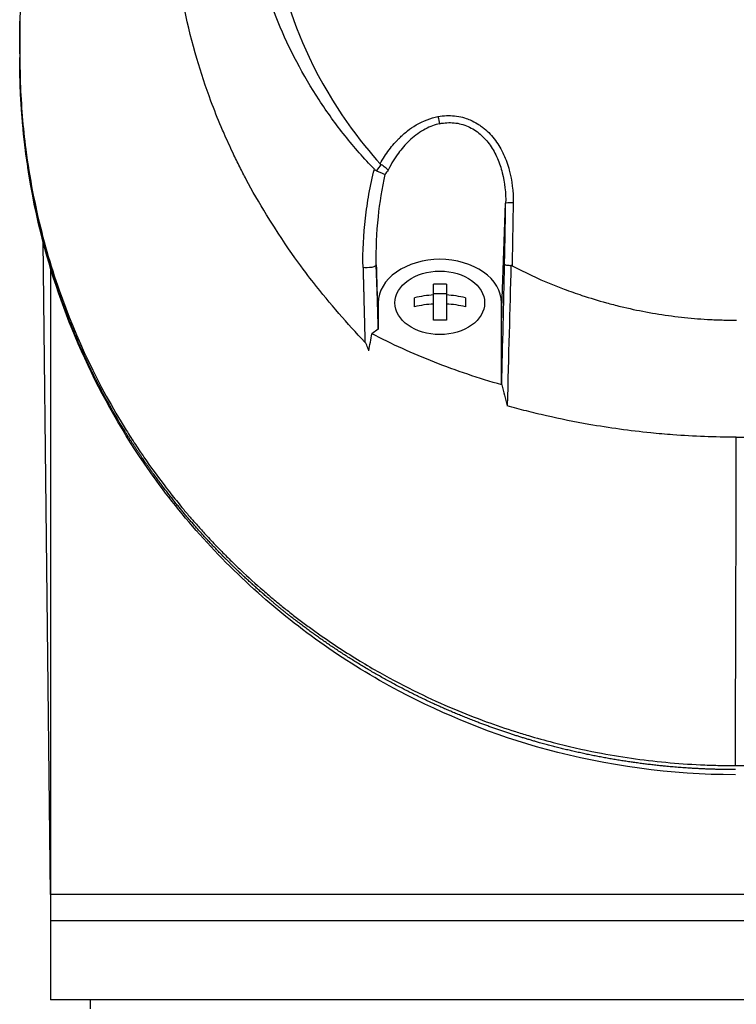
# Model space of a CAD drawing. Header units: millimetres. Extents: x 0 to 4378, y 0 to 2376.
# Tile 297 of 340: x 2174 to 2215, y 1534 to 1590. Entities that reach past the tile are written whole.
import ezdxf

# ---------------------------------------------------------------- set-up
doc = ezdxf.new("R2010")
doc.units = ezdxf.units.MM
doc.header["$LTSCALE"] = 0.2

# ---------------------------------------------------------------- blocks, each defined once
blk = doc.blocks.new('A$C547ff27e')
for p, q in [((-40.743, 987.295), (-40.743, 987.134)), ((-40.743, 987.248), (-40.743, 987.087)), ((-40.731, 986.774), (-40.731, 986.935)), ((-40.744, 985.46), (-40.744, 985.299)), ((-40.731, 985.224), (-40.731, 985.226)), ((-40.704, 983.604), (-40.704, 983.603)), ((-18.522, 981.252), (-18.522, 981.253)), ((-17.699, 981.22), (-17.699, 981.22)), ((-18.388, 980.749), (-18.388, 980.749)), ((-20.031, 978.335), (-20.031, 978.335)), ((-13.356, 970.495), (-13.115, 977.008)), ((-21.168, 975.353), (-21.168, 975.354)), ((-39.421, 974.845), (-39.006, 937.7)), ((-20.473, 974.066), (-20.473, 974.066)), ((-39, 973.424), (-39, 973.424)), ((-39, 973.35), (-39, 931.7)), ((-20.356, 970.496), (-20.468, 973.498)), ((-17.211, 970.35), (-17.211, 972.401)), ((-16.486, 972.401), (-16.486, 970.35)), ((-18.298, 971.119), (-18.298, 971.632)), ((-17.211, 971.874), (-16.486, 971.874)), ((-15.398, 971.632), (-15.398, 971.119)), ((-13.356, 971.344), (-13.356, 970.495)), ((-13.356, 966.711), (-13.356, 971.344)), ((-13.356, 966.711), (-13.356, 970.495)), ((-20.356, 969.855), (-20.726, 969.59)), ((-13.33, 966.681), (-13.356, 966.711)), ((-13.027, 965.487), (-13.027, 965.488)), ((39.006, 937.7), (-39.006, 937.7)), ((39, 936.2), (-39, 936.2)), ((39, 931.7), (-39, 931.7)), ((-36.713, 931.2), (-36.721, 931.7))]:
    blk.add_line(p, q)
for radius, start, end in [(18.192, 195.595, 195.5959), (24.151, 208.5627, 208.5658), (24.151, 212.0736, 212.0738)]:
    blk.add_arc((0, 986.2), radius, start, end)
for centre, major_axis, ratio, start_param, end_param in [((-39.743, 986.814), (-1, 0), 0.707104, 6.126132, 6.283296), ((-39.737, 984.651), (-1, -0.019), 0.707481, 6.145811, 6.270019), ((-16.864, 981.878), (-0.093, 0.491), 0.171988, 1.413102, 2.313926), ((-17.731, 976.978), (1.063, 3.535), 0.885629, 1.174245, 1.292795), ((-16.572, 976.637), (-3.863, 0.902), 0.946364, 5.882461, 5.960877), ((-12.615, 976.998), (-0.5, 0.009), 0.072109, 4.863089, 6.264635), ((-16.89, 982.662), (4.332, 194.896), 0.020112, 4.630787, 4.66595), ((-16.848, 969.385), (-4.281, 0), 0.707107, 4.627603, 4.797175), ((-16.848, 968.616), (-4.505, 0), 0.707107, 4.792943, 5.040089), ((-16.848, 968.616), (-4.505, 0), 0.707107, 4.384689, 4.631835), ((-16.848, 968.103), (4.505, 0), 0.707107, 1.65135, 1.898497), ((-16.848, 968.103), (4.505, 0), 0.707107, 1.243096, 1.490243), ((-16.848, 967.334), (4.281, 0), 0.707107, 1.486011, 1.655582), ((-249.527, 850.429), (-189.863, -272.948), 0.495892, 2.324686, 2.328383), ((-32.848, 962.791), (-0.826, -0.564), 0.63566, 5.872724, 6.283191)]:
    blk.add_ellipse(centre, major_axis=major_axis, ratio=ratio, start_param=start_param, end_param=end_param)
blk.add_ellipse((-16.859, 971.344), major_axis=(2.55, 0), ratio=0.707097)
for points, knots in [([(-21.116, 969.112), (-21.626, 969.646), (-22.095, 970.163), (-23.074, 971.297), (-23.575, 971.896), (-24.501, 973.079), (-25.497, 974.391), (-27.14, 977.052), (-27.524, 977.712), (-27.992, 978.601), (-28.114, 978.841), (-28.356, 979.326), (-28.486, 979.591), (-28.785, 980.218), (-28.96, 980.598), (-29.179, 981.1), (-29.235, 981.229), (-29.489, 981.831), (-29.685, 982.324), (-30.166, 983.613), (-30.435, 984.419), (-31.714, 988.8), (-32.401, 993.246), (-31.75, 998.537), (-31.715, 998.794), (-31.638, 999.324), (-31.596, 999.588), (-31.509, 1000.101), (-31.463, 1000.354), (-31.22, 1001.611), (-30.976, 1002.602), (-30.536, 1004.074), (-30.376, 1004.563), (-29.508, 1007.015), (-28.615, 1008.914), (-27.265, 1011.162), (-26.987, 1011.599), (-24.346, 1015.545), (-21.31, 1018.558), (-15.568, 1022.401), (-13.191, 1023.614), (-9.442, 1025.005), (-8.166, 1025.393), (-5.586, 1026.017), (-4.261, 1026.255), (-2.933, 1026.4)], [0, 0, 0, 0, 0.224226, 0.224226, 0.438481, 0.438481, 0.643813, 0.643813, 0.718212, 0.718212, 0.74576, 0.74576, 0.776284, 0.776284, 0.820204, 0.820204, 0.834927, 0.834927, 0.896521, 0.896521, 0.995652, 0.995652, 1.428405, 1.428405, 1.450296, 1.450296, 1.471663, 1.471663, 1.492327, 1.492327, 1.574835, 1.574835, 1.616316, 1.616316, 1.784634, 1.784634, 1.826029, 1.826029, 2.164003, 2.164003, 2.373598, 2.373598, 2.479923, 2.479923, 2.586935, 2.586935, 2.586935, 2.586935]), ([(-13.381, 1025.246), (-13.998, 1025.034), (-14.607, 1024.809), (-15.869, 1024.308), (-16.518, 1024.03), (-17.882, 1023.406), (-18.593, 1023.054), (-21.136, 1021.706), (-22.859, 1020.609), (-24.878, 1019.112), (-25.292, 1018.793), (-26.628, 1017.719), (-27.511, 1016.942), (-29.245, 1015.282), (-30.089, 1014.394), (-31.29, 1013.013), (-31.686, 1012.535), (-32.465, 1011.552), (-32.847, 1011.045), (-33.595, 1010.003), (-33.96, 1009.466), (-35.055, 1007.774), (-35.73, 1006.599), (-36.656, 1004.789), (-36.956, 1004.164), (-37.531, 1002.878), (-37.806, 1002.218), (-38.327, 1000.864), (-38.572, 1000.169), (-38.912, 999.116), (-39.021, 998.759), (-39.344, 997.656), (-39.539, 996.907), (-40.087, 994.527), (-40.357, 992.884), (-40.566, 990.837), (-40.6, 990.435), (-40.668, 989.496), (-40.695, 988.958), (-40.722, 988.066), (-40.728, 987.74), (-40.73, 987.306), (-40.731, 987.243), (-40.731, 987.104), (-40.731, 987.032), (-40.731, 986.707), (-40.73, 986.512), (-40.73, 986.159), (-40.73, 986.063), (-40.731, 985.777), (-40.731, 985.631), (-40.731, 985.322), (-40.731, 985.17), (-40.73, 984.917), (-40.729, 984.816), (-40.727, 984.626), (-40.725, 984.545), (-40.722, 984.348), (-40.719, 984.241), (-40.714, 984.043), (-40.711, 983.953), (-40.665, 982.598), (-40.562, 981.333), (-40.293, 979.265), (-40.163, 978.46), (-39.86, 976.891), (-39.689, 976.125), (-39.401, 974.994), (-39.302, 974.627), (-38.987, 973.526), (-38.756, 972.795), (-37.548, 969.334), (-36.282, 966.663), (-34.603, 963.966), (-34.516, 963.829), (-34.342, 963.556), (-34.254, 963.42), (-34.076, 963.15), (-33.986, 963.015), (-33.824, 962.774), (-33.751, 962.667), (-33.302, 962.016), (-32.907, 961.474), (-32.383, 960.79), (-32.266, 960.639), (-32.046, 960.359), (-31.942, 960.229), (-31.733, 959.969), (-31.627, 959.839), (-31.383, 959.544), (-31.245, 959.38), (-30.972, 959.06), (-30.838, 958.905), (-30.548, 958.576), (-30.393, 958.404), (-30.163, 958.153), (-30.091, 958.075), (-29.914, 957.885), (-29.808, 957.773), (-29.578, 957.532), (-29.453, 957.402), (-29.144, 957.087), (-28.959, 956.902), (-28.573, 956.522), (-28.372, 956.328), (-27.754, 955.744), (-27.329, 955.359), (-26.789, 954.891), (-26.686, 954.802), (-26.417, 954.574), (-26.251, 954.435), (-25.903, 954.149), (-25.722, 954.003), (-25.343, 953.703), (-25.145, 953.548), (-24.745, 953.243), (-24.544, 953.093), (-24.145, 952.8), (-23.948, 952.658), (-23.359, 952.242), (-22.962, 951.972), (-22.177, 951.458), (-21.79, 951.213), (-21.026, 950.749), (-20.65, 950.529), (-19.559, 949.913), (-18.828, 949.529), (-17.418, 948.843), (-16.743, 948.536), (-15.452, 947.992), (-14.839, 947.751), (-13.67, 947.325), (-13.119, 947.136), (-12.315, 946.881), (-12.069, 946.805), (-11.358, 946.594), (-10.889, 946.464), (-9.588, 946.127), (-8.749, 945.938), (-6.621, 945.528), (-5.325, 945.341), (-3.358, 945.153), (-2.7, 945.106), (-1.711, 945.059), (-1.378, 945.048), (-0.715, 945.032), (-0.388, 945.029), (-0.057, 945.029)], [-18.65667, -18.65667, -18.65667, -18.65667, -18.308332, -18.308332, -17.924512, -17.924512, -17.485993, -17.485993, -16.316696, -16.316696, -16.006668, -16.006668, -15.296307, -15.296307, -14.534305, -14.534305, -14.139555, -14.139555, -13.730091, -13.730091, -13.30546, -13.30546, -12.401825, -12.401825, -11.929878, -11.929878, -11.437802, -11.437802, -10.9252, -10.9252, -10.663362, -10.663362, -10.117833, -10.117833, -8.934625, -8.934625, -8.645977, -8.645977, -8.260408, -8.260408, -8.006475, -8.006475, -7.961161, -7.961161, -7.91407, -7.91407, -7.778509, -7.778509, -7.724161, -7.724161, -7.666804, -7.666804, -7.602838, -7.602838, -7.565627, -7.565627, -7.532521, -7.532521, -7.488032, -7.488032, -7.450837, -7.450837, -6.924212, -6.924212, -6.587553, -6.587553, -6.265466, -6.265466, -6.109966, -6.109966, -5.79866, -5.79866, -4.627003, -4.627003, -4.564096, -4.564096, -4.501625, -4.501625, -4.439084, -4.439084, -4.389917, -4.389917, -4.135415, -4.135415, -4.06302, -4.06302, -4.00074, -4.00074, -3.938004, -3.938004, -3.858125, -3.858125, -3.782258, -3.782258, -3.697501, -3.697501, -3.658476, -3.658476, -3.601749, -3.601749, -3.53559, -3.53559, -3.439968, -3.439968, -3.337887, -3.337887, -3.131131, -3.131131, -3.082568, -3.082568, -3.005474, -3.005474, -2.922888, -2.922888, -2.834293, -2.834293, -2.74619, -2.74619, -2.661641, -2.661641, -2.496608, -2.496608, -2.34096, -2.34096, -2.194458, -2.194458, -1.921626, -1.921626, -1.681164, -1.681164, -1.470918, -1.470918, -1.287493, -1.287493, -1.207074, -1.207074, -1.056347, -1.056347, -0.792008, -0.792008, -0.395398, -0.395398, -0.197631, -0.197631, -0.099394, -0.099394, 0, 0, 0, 0]), ([(-20.581, 978.945), (-21.167, 979.551), (-21.725, 980.188), (-22.772, 981.502), (-23.264, 982.183), (-24.638, 984.287), (-25.419, 985.771), (-26.472, 988.335), (-26.828, 989.385), (-27.191, 990.74), (-27.262, 991.029), (-27.361, 991.457), (-27.394, 991.604), (-27.576, 992.458), (-27.694, 993.169), (-27.831, 994.257), (-27.872, 994.645), (-27.936, 995.456), (-27.959, 995.872), (-27.985, 996.717), (-27.987, 997.149), (-27.97, 998.018), (-27.95, 998.453), (-27.889, 999.316), (-27.847, 999.746), (-27.58, 1001.92), (-27.185, 1003.628), (-26.486, 1005.68), (-26.342, 1006.072), (-25.869, 1007.268), (-25.508, 1008.061), (-24.707, 1009.613), (-24.265, 1010.373), (-23.549, 1011.475), (-23.304, 1011.832), (-22.797, 1012.535), (-22.535, 1012.879), (-21.999, 1013.551), (-21.72, 1013.884), (-21.147, 1014.536), (-20.844, 1014.862), (-20.405, 1015.316), (-20.262, 1015.46), (-17.851, 1017.839), (-15.19, 1019.683), (-11.896, 1021.221), (-11.527, 1021.384), (-10.501, 1021.812), (-9.837, 1022.06), (-8.16, 1022.619), (-7.133, 1022.9), (-5.569, 1023.236), (-5.045, 1023.334), (-3.992, 1023.5), (-3.464, 1023.569), (-2.933, 1023.623)], [0.00002, 0.00002, 0.00002, 0.00002, 0.259158, 0.259158, 0.518708, 0.518708, 1.038075, 1.038075, 1.384705, 1.384705, 1.477831, 1.477831, 1.526561, 1.526561, 1.759973, 1.759973, 1.890971, 1.890971, 2.029156, 2.029156, 2.171186, 2.171186, 2.316283, 2.316283, 2.460898, 2.460898, 3.049329, 3.049329, 3.189055, 3.189055, 3.478614, 3.478614, 3.769885, 3.769885, 3.913253, 3.913253, 4.056001, 4.056001, 4.19686, 4.19686, 4.341119, 4.341119, 4.411312, 4.411312, 5.498875, 5.498875, 5.634552, 5.634552, 5.872375, 5.872375, 6.229939, 6.229939, 6.408513, 6.408513, 6.587137, 6.587137, 6.587137, 6.587137]), ([(0.009, 1021.202), (-1.128, 1021.202), (-2.276, 1021.115), (-4.534, 1020.814), (-5.688, 1020.588), (-8.127, 1019.953), (-9.404, 1019.522), (-13.452, 1017.824), (-16.034, 1016.205), (-20.77, 1011.977), (-22.793, 1009.317), (-25.516, 1003.711), (-26.47, 1000.541), (-26.709, 995.347), (-26.63, 993.758), (-26.035, 989.818), (-25.328, 987.51), (-22.925, 982.437), (-21.315, 980.44), (-20.252, 979.248)], [-3.557548, -3.557548, -3.557548, -3.557548, -3.349945, -3.349945, -3.131371, -3.131371, -2.88131, -2.88131, -2.314192, -2.314192, -1.681115, -1.681115, -1.111984, -1.111984, -0.864569, -0.864569, -0.492008, -0.492008, -0.000015, -0.000015, -0.000015, -0.000015]), ([(-40.743, 987.248), (-40.743, 987.284), (-40.739, 987.321), (-40.73, 987.359), (-40.73, 987.359), (-40.73, 987.359), (-40.73, 987.36)], [0, 0, 0, 0, 0.125, 0.125, 0.125, 0.1261622, 0.1261622, 0.1261622, 0.1261622]), ([(-40.743, 986.986), (-40.743, 987.005), (-40.743, 987.024), (-40.743, 987.043), (-40.743, 987.058), (-40.743, 987.073), (-40.743, 987.087)], [0.7683, 0.7683, 0.7683, 0.7683, 0.8996816, 0.8996816, 0.8996816, 1, 1, 1, 1]), ([(-40.743, 985.939), (-40.743, 985.941), (-40.743, 985.943), (-40.743, 986.088), (-40.743, 986.231), (-40.743, 986.407), (-40.743, 986.439), (-40.743, 986.472)], [0.3284702, 0.3284702, 0.3284702, 0.3284702, 0.3329838, 0.3329838, 0.6621397, 0.6621397, 0.7379239, 0.7379239, 0.7379239, 0.7379239]), ([(-40.731, 986.07), (-40.731, 986.077), (-40.731, 986.085), (-40.731, 986.093), (-40.731, 986.112), (-40.731, 986.131), (-40.731, 986.151)], [0.48686638, 0.48686638, 0.48686638, 0.48686638, 0.499983, 0.499983, 0.499983, 0.533528, 0.533528, 0.533528, 0.533528]), ([(-40.744, 985.46), (-40.744, 985.332), (-40.743, 985.204), (-40.742, 985.076), (-40.742, 984.931), (-40.74, 984.787), (-40.737, 984.642)], [0.0576016, 0.0576016, 0.0576016, 0.0576016, 0.5016036, 0.5016036, 0.5016036, 1, 1, 1, 1]), ([(-40.725, 984.355), (-40.727, 984.5), (-40.729, 984.645), (-40.731, 984.935), (-40.731, 985.08), (-40.731, 985.224)], [0.000007, 0.000007, 0.000007, 0.000007, 0.4987592, 0.4987592, 1, 1, 1, 1]), ([(-0.057, 945.029), (3.152, 945.031), (6.318, 945.381), (12.4, 946.785), (15.238, 947.801), (20.492, 950.322), (22.9, 951.827), (27.174, 955.108), (29.084, 956.908), (34.125, 962.652), (36.565, 966.874), (39.821, 975.564), (40.654, 980.064), (40.725, 984.579)], [0, 0, 0, 0, 0.125, 0.125, 0.25, 0.25, 0.375, 0.375, 0.5, 0.5, 0.75, 0.75, 1, 1, 1, 1]), ([(-33.674, 962.227), (-36.481, 966.332), (-38.41, 970.78), (-40.276, 978.267), (-40.671, 981.311), (-40.725, 984.346)], [0.000003, 0.000003, 0.000003, 0.000003, 1.913117, 1.913117, 3.184666, 3.184666, 3.184666, 3.184666]), ([(-20.252, 979.248), (-20.095, 979.538), (-19.924, 979.805), (-19.74, 980.05), (-19.648, 980.172), (-19.554, 980.289), (-19.456, 980.401), (-19.408, 980.457), (-19.358, 980.511), (-19.308, 980.564), (-19.258, 980.617), (-19.233, 980.644), (-19.156, 980.719), (-19.086, 980.788), (-19.015, 980.855), (-18.943, 980.918), (-18.859, 980.992), (-18.773, 981.063), (-18.687, 981.129), (-18.528, 981.252), (-18.407, 981.338), (-18.201, 981.46), (-17.789, 981.704), (-17.373, 981.861), (-16.962, 981.939)], [0, 0, 0, 0, 0.25, 0.25, 0.25, 0.375, 0.375, 0.375, 0.4375, 0.4375, 0.4375, 0.5, 0.5, 0.5, 0.557564, 0.557564, 0.557564, 0.625, 0.625, 0.625, 0.75, 0.75, 0.75, 1, 1, 1, 1]), ([(-16.962, 981.939), (-16.637, 982.001), (-16.312, 982.009), (-16.031, 981.979), (-15.858, 981.961), (-15.7, 981.929), (-15.571, 981.895), (-15.527, 981.883), (-15.486, 981.872), (-15.449, 981.86), (-15.344, 981.828), (-15.237, 981.789), (-15.133, 981.745), (-14.987, 981.682), (-14.846, 981.608), (-14.722, 981.532), (-14.658, 981.494), (-14.599, 981.454), (-14.545, 981.417), (-14.475, 981.367), (-14.406, 981.315), (-14.341, 981.261), (-14.095, 981.06), (-13.883, 980.829), (-13.702, 980.583), (-13.608, 980.456), (-13.524, 980.327), (-13.449, 980.198), (-13.37, 980.063), (-13.297, 979.922), (-13.23, 979.776), (-13.102, 979.498), (-12.994, 979.198), (-12.912, 978.892), (-12.752, 978.3), (-12.679, 977.677), (-12.69, 977.035)], [0, 0, 0, 0, 0.068487, 0.068487, 0.068487, 0.110613, 0.110613, 0.110613, 0.125, 0.125, 0.125, 0.165111, 0.165111, 0.165111, 0.221432, 0.221432, 0.221432, 0.25, 0.25, 0.25, 0.287562, 0.287562, 0.287562, 0.427692, 0.427692, 0.427692, 0.5, 0.5, 0.5, 0.5757, 0.5757, 0.5757, 0.720411, 0.720411, 0.720411, 1, 1, 1, 1]), ([(-16.863, 981.534), (-17.135, 981.475), (-17.413, 981.373), (-17.689, 981.226), (-17.966, 981.078), (-18.263, 980.866), (-18.508, 980.645), (-18.539, 980.617), (-18.572, 980.587), (-18.604, 980.556), (-18.823, 980.348), (-19.05, 980.085), (-19.215, 979.86), (-19.405, 979.603), (-19.607, 979.283), (-19.796, 978.894)], [0, 0, 0, 0, 0.25, 0.25, 0.25, 0.5, 0.5, 0.5, 0.532422, 0.532422, 0.532422, 0.75, 0.75, 0.75, 1, 1, 1, 1]), ([(-16.863, 981.534), (-16.591, 981.592), (-16.317, 981.609), (-15.91, 981.569), (-15.773, 981.544), (-15.508, 981.474), (-15.38, 981.429), (-15.13, 981.319), (-15.009, 981.254), (-14.776, 981.106), (-14.663, 981.022), (-14.347, 980.752), (-14.162, 980.542), (-13.836, 980.075), (-13.7, 979.825), (-13.471, 979.298), (-13.378, 979.02), (-13.165, 978.176), (-13.104, 977.598), (-13.115, 977.008)], [0, 0, 0, 0, 0.125, 0.125, 0.1875, 0.1875, 0.25, 0.25, 0.3125, 0.3125, 0.375, 0.375, 0.5, 0.5, 0.625, 0.625, 0.75, 0.75, 1, 1, 1, 1]), ([(-21.224, 973.354), (-21.248, 974.298), (-21.199, 975.209), (-21.062, 976.391), (-21.031, 976.623), (-20.964, 977.08), (-20.932, 977.276), (-20.797, 978.022), (-20.695, 978.494), (-20.581, 978.945)], [0, 0, 0, 0, 0.5, 0.5, 0.625, 0.625, 0.75, 0.75, 0.9999843, 0.9999843, 0.9999843, 0.9999843]), ([(-20.581, 978.945), (-20.563, 978.925), (-20.542, 978.908), (-20.498, 978.877), (-20.475, 978.863), (-20.449, 978.853)], [-0.0164291, -0.0164291, -0.0164291, -0.0164291, -0.00823051, -0.00823051, -0.00000316, -0.00000316, -0.00000316, -0.00000316]), ([(-20.449, 978.853), (-20.28, 978.78), (-20.066, 978.688), (-19.979, 978.655), (-19.974, 978.653), (-19.97, 978.652), (-19.966, 978.65)], [0.0000019, 0.0000019, 0.0000019, 0.0000019, 0.9489065, 0.9489065, 0.9489065, 1, 1, 1, 1]), ([(-20.207, 979.211), (-20.215, 979.217), (-20.223, 979.222), (-20.239, 979.234), (-20.246, 979.241), (-20.252, 979.248)], [0.000074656, 0.000074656, 0.000074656, 0.000074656, 0.002992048, 0.002992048, 0.005998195, 0.005998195, 0.005998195, 0.005998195]), ([(-19.796, 978.894), (-19.797, 978.893), (-19.797, 978.894), (-19.797, 978.894), (-19.797, 978.894), (-19.798, 978.898), (-19.813, 978.917), (-19.879, 978.979), (-19.917, 979.01), (-19.998, 979.07), (-20.039, 979.099), (-20.122, 979.158), (-20.165, 979.186), (-20.207, 979.211)], [0.000118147, 0.000118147, 0.000118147, 0.000118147, 0.000172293, 0.000172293, 0.000241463, 0.000241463, 0.001890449, 0.001890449, 0.00330171, 0.00330171, 0.004523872, 0.004523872, 0.005682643, 0.005682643, 0.005682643, 0.005682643]), ([(-20.468, 973.498), (-20.491, 974.418), (-20.447, 975.33), (-20.351, 976.233), (-20.265, 977.051), (-20.136, 977.857), (-19.966, 978.65)], [0, 0, 0, 0, 0.524755, 0.524755, 0.524755, 1, 1, 1, 1]), ([(-13.356, 971.344), (-13.356, 971.997), (-13.733, 972.636), (-15.033, 973.554), (-15.938, 973.819), (-17.775, 973.819), (-18.68, 973.554), (-19.98, 972.636), (-20.356, 971.997), (-20.356, 970.848), (-20.356, 970.352), (-20.356, 969.855)], [0, 0, 0, 0, 0.210107, 0.210107, 0.420214, 0.420214, 0.630321, 0.630321, 0.840428, 0.840428, 1, 1, 1, 1]), ([(-20.468, 973.498), (-20.471, 973.455), (-20.553, 973.396), (-20.72, 973.363), (-20.888, 973.331), (-21.099, 973.334), (-21.224, 973.354)], [0, 0, 0, 0, 0.497498, 0.497498, 0.497498, 1, 1, 1, 1]), ([(-13.176, 973.527), (-13.176, 973.527), (-13.176, 973.527), (-13.175, 973.519), (-13.165, 973.513), (-13.131, 973.503), (-13.106, 973.498), (-13.066, 973.494), (-13.057, 973.493), (-13.016, 973.489), (-12.979, 973.484), (-12.901, 973.476), (-12.859, 973.472), (-12.816, 973.47)], [-0.00030662, -0.00030662, -0.00030662, -0.00030662, 0, 0, 0.01532058, 0.01532058, 0.03142731, 0.03142731, 0.03552574, 0.03552574, 0.04971247, 0.04971247, 0.06328028, 0.06328028, 0.06328028, 0.06328028]), ([(-12.75, 973.453), (-12.76, 973.458), (-12.771, 973.462), (-12.793, 973.468), (-12.804, 973.47), (-12.816, 973.47)], [-0.00715982, -0.00715982, -0.00715982, -0.00715982, -0.003611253, -0.003611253, -0.000066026, -0.000066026, -0.000066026, -0.000066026]), ([(-12.75, 973.453), (-12.036, 973.074), (-11.304, 972.732), (-10.302, 972.321), (-10.046, 972.221), (-9.46, 972.001), (-9.12, 971.881), (-8.317, 971.615), (-7.855, 971.476), (-7.126, 971.276), (-6.855, 971.205), (-5.626, 970.907), (-4.656, 970.727), (-3.187, 970.533), (-2.695, 970.482), (-1.957, 970.424), (-1.708, 970.408), (-1.335, 970.389), (-1.211, 970.383), (-0.968, 970.374), (-0.841, 970.37), (-0.476, 970.36), (-0.235, 970.357), (0.004, 970.357)], [0.000005, 0.000005, 0.000005, 0.000005, 0.245288, 0.245288, 0.32758, 0.32758, 0.439471, 0.439471, 0.588452, 0.588452, 0.672216, 0.672216, 0.969709, 0.969709, 1.119078, 1.119078, 1.193047, 1.193047, 1.22978, 1.22978, 1.265, 1.265, 1.331927, 1.331927, 1.331927, 1.331927]), ([(-13.33, 966.681), (-14.644, 967.053), (-15.923, 967.482), (-18.402, 968.456), (-19.593, 968.998), (-20.726, 969.59)], [0.000001, 0.000001, 0.000001, 0.000001, 0.4247069, 0.4247069, 0.8513165, 0.8513165, 0.8513165, 0.8513165]), ([(-20.894, 968.618), (-20.929, 968.719), (-20.97, 968.836), (-21.035, 968.982), (-21.065, 969.043), (-21.102, 969.094), (-21.109, 969.102), (-21.116, 969.112)], [-0.05209089, -0.05209089, -0.05209089, -0.05209089, -0.01888658, -0.01888658, -0.00311949, -0.00311949, 0, 0, 0, 0]), ([(-0.005, 963.701), (-1.223, 963.701), (-2.426, 963.748), (-4.026, 963.868), (-4.447, 963.905), (-5.459, 964.007), (-6.049, 964.078), (-7.219, 964.239), (-7.801, 964.33), (-9.193, 964.574), (-10.002, 964.737), (-11.185, 965.007), (-11.563, 965.099), (-12.303, 965.288), (-12.667, 965.386), (-13.027, 965.487)], [0, 0, 0, 0, 0.36531, 0.36531, 0.496252, 0.496252, 0.680576, 0.680576, 0.864613, 0.864613, 1.12402, 1.12402, 1.248089, 1.248089, 1.369227, 1.369227, 1.369227, 1.369227]), ([(-0.005, 963.701), (0.077, 963.702), (0.138, 963.702), (0.276, 963.703), (0.346, 963.704), (0.558, 963.707), (0.698, 963.709), (1.122, 963.718), (1.399, 963.726), (2.237, 963.756), (2.795, 963.786), (4.449, 963.899), (5.547, 964.009), (6.906, 964.195), (7.185, 964.235), (7.935, 964.351), (8.411, 964.431), (9.593, 964.65), (10.293, 964.796), (11.675, 965.118), (12.358, 965.294), (13.029, 965.484)], [-1.313678, -1.313678, -1.313678, -1.313678, -1.294129, -1.294129, -1.273962, -1.273962, -1.233424, -1.233424, -1.151167, -1.151167, -0.987029, -0.987029, -0.662873, -0.662873, -0.580154, -0.580154, -0.434248, -0.434248, -0.216716, -0.216716, -0.000003, -0.000003, -0.000003, -0.000003]), ([(-0.057, 944.505), (-3.698, 944.506), (-7.392, 945.014), (-13.778, 946.758), (-16.611, 947.903), (-22.167, 950.853), (-24.857, 952.762), (-29.726, 957.112), (-31.887, 959.613), (-33.674, 962.227)], [0, 0, 0, 0, 1.092287, 1.092287, 2.049133, 2.049133, 3.165441, 3.165441, 4.382582, 4.382582, 4.382582, 4.382582])]:
    blk.add_open_spline(points, degree=3, knots=knots)
for points in [[(-40.743, 987.448), (-40.743, 987.397), (-40.743, 987.346), (-40.743, 987.295)], [(-40.743, 987.295), (-40.743, 987.28), (-40.743, 987.264), (-40.743, 987.248)], [(-40.743, 986.472), (-40.743, 986.586), (-40.743, 986.7), (-40.743, 986.814)], [(-40.744, 985.51), (-40.743, 985.653), (-40.743, 985.796), (-40.743, 985.939)], [(-40.744, 985.51), (-40.744, 985.494), (-40.744, 985.477), (-40.744, 985.46)], [(-40.739, 984.583), (-40.743, 984.816), (-40.743, 985.075), (-40.743, 985.299)], [(-40.619, 982.056), (-40.686, 982.898), (-40.726, 983.741), (-40.739, 984.583)], [(-40.737, 984.642), (-40.731, 984.308), (-40.721, 983.975), (-40.706, 983.642)], [(-40.725, 984.355), (-40.725, 984.352), (-40.725, 984.349), (-40.725, 984.346)], [(-20.169, 978.737), (-20.169, 978.735), (-20.168, 978.732), (-20.167, 978.729)], [(-13.176, 973.527), (-13.155, 974.688), (-13.135, 975.848), (-13.115, 977.008)], [(-12.69, 977.035), (-12.71, 975.824), (-12.73, 974.644), (-12.75, 973.453)], [(-20.468, 973.498), (-20.438, 972.272), (-20.408, 971.054), (-20.377, 969.84)], [(-12.816, 973.47), (-12.882, 970.968), (-12.952, 968.307), (-13.027, 965.487)], [(-13.33, 966.681), (-13.23, 966.283), (-13.129, 965.886), (-13.027, 965.487)], [(-0.057, 945.029), (-0.033, 951.225), (-0.015, 957.449), (-0.005, 963.701)]]:
    blk.add_open_spline(points, degree=3)
for points, weights, knots in [([(-40.743, 987.07), (-40.743, 987.124), (-40.743, 987.178), (-40.743, 987.237), (-40.743, 987.243), (-40.743, 987.248)], [1.00000000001, 1.00000000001, 1.00000000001, 1.00000000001, 1.00000000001, 1], [0.5892839, 0.5892839, 0.5892839, 0.5892839, 0.9617798, 0.9617798, 1, 1, 1, 1]), ([(-33.748, 962.483), (-34.105, 963.005), (-34.789, 964.059), (-36.669, 967.275), (-38.371, 971.169), (-39.681, 975.729), (-40.348, 979.18), (-40.618, 981.777), (-40.703, 983.495), (-40.72, 984.07), (-40.725, 984.355)], [0.999998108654, 0.999998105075, 0.999998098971, 0.999998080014, 0.999998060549, 0.999998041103, 0.999998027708, 0.999998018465, 0.999998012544, 0.999998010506, 0.999998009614], [0, 0, 0, 0, 0.0767447, 0.1535458, 0.461084, 0.6161941, 0.7713836, 0.9235868, 0.9620932, 1, 1, 1, 1]), ([(-21.224, 973.354), (-21.203, 972.557), (-21.183, 971.763), (-21.147, 970.351), (-21.132, 969.731), (-21.116, 969.112)], [1.00000384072, 1.0000038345, 1.00000382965, 1.00000382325, 1.00000382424, 1.00000381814], [0, 0, 0, 0, 0.5599538, 0.5599538, 0.9999968, 0.9999968, 0.9999968, 0.9999968]), ([(-0.057, 944.798), (-0.337, 944.798), (-0.772, 944.802), (-1.489, 944.821), (-2.383, 944.858), (-3.683, 944.948), (-5.81, 945.174), (-8.005, 945.545), (-10.146, 946.041), (-11.722, 946.473), (-13.452, 947.022), (-15.634, 947.828), (-17.759, 948.776), (-20.075, 949.974), (-22.276, 951.28), (-24.265, 952.667), (-25.573, 953.684), (-26.511, 954.453), (-27.433, 955.254), (-28.484, 956.236), (-29.416, 957.167), (-30.154, 957.951), (-30.869, 958.748), (-31.594, 959.603), (-32.345, 960.549), (-33.066, 961.508), (-33.503, 962.124), (-33.748, 962.483)], [0.999997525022, 0.999997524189, 0.999997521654, 0.99999751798, 0.999997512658, 0.999997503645, 0.999997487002, 0.999997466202, 0.999997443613, 0.999997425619, 0.999997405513, 0.999997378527, 0.999997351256, 0.999997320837, 0.999997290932, 0.999997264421, 0.999997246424, 0.999997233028, 0.999997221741, 0.999997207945, 0.999997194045, 0.99999718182, 0.999997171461, 0.999997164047, 0.99999715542, 0.99999714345, 0.999997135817, 0.999997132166], [0, 0, 0, 0, 0.018958, 0.029272, 0.048196, 0.079169, 0.117037, 0.192828, 0.230763, 0.268726, 0.306728, 0.358604, 0.434813, 0.476456, 0.552898, 0.629475, 0.666083, 0.685252, 0.72711, 0.765543, 0.804005, 0.83721, 0.856421, 0.894878, 0.933434, 0.961485, 1, 1, 1, 1])]:
    blk.add_rational_spline(points, weights, degree=3, knots=knots)
blk.add_rational_spline([(-40.743, 986.814), (-40.743, 986.899), (-40.743, 986.985), (-40.743, 987.07)], [1, 1, 1.00000000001, 1.00000000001], degree=3)

msp = doc.modelspace()

# ---------------------------------------------------------------- block references
msp.add_blockref('A$C547ff27e', (2214.674, 602.257))

doc.saveas('drawing.dxf')
